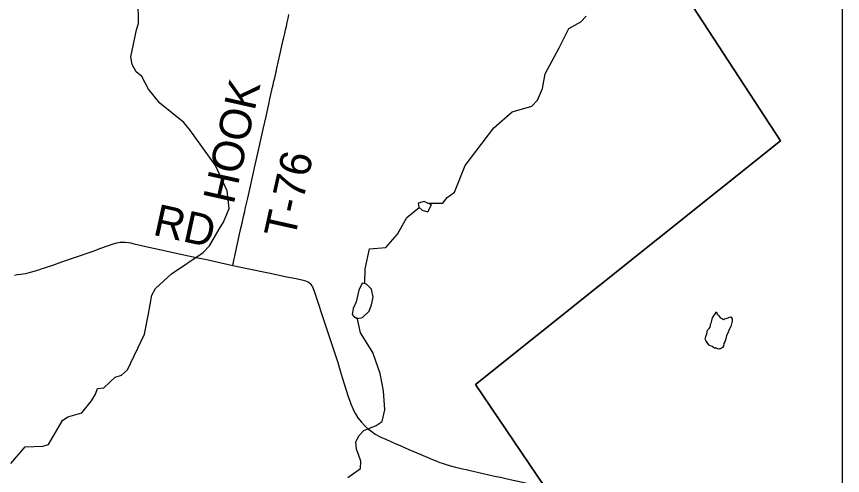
# Model space of a CAD drawing. Extents: x -1.4 to 35.4, y 0 to 22.
# Drawn here: x 14.939 to 16.43, y 15.966 to 16.794 of the extents above; entities that cross this region are included whole.
import ezdxf

# ---------------------------------------------------------------- set-up
doc = ezdxf.new("R2010")
doc.units = 0
for name, color, linetype in [('GM_X_Minor_Lake', 7, 'Continuous'), ('GM_X_Minor_River', 7, 'Continuous'), ('GM_X_Township_Road', 7, 'Continuous'), ('GM_X_Township_Road_Text', 7, 'Continuous'), ('SC_Scratch1', 7, 'Continuous'), ('SH_Border', 7, 'Continuous')]:
    doc.layers.add(name, color=color, linetype=linetype)

msp = doc.modelspace()

# ---------------------------------------------------------------- linework, layer by layer
at = {"layer": 'GM_X_Minor_Lake'}
for points in [[(15.688, 16.4536), (15.6752, 16.4599), (15.6642, 16.4571), (15.6652, 16.4499), (15.6716, 16.4444), (15.6814, 16.4412)], [(15.688, 16.4536), (15.6814, 16.4412)], [(15.5638, 16.2503), (15.5758, 16.2619), (15.5798, 16.2732), (15.5831, 16.2872), (15.5799, 16.3017), (15.5709, 16.3106), (15.563, 16.3123), (15.5571, 16.2998), (15.5526, 16.279), (15.547, 16.2666)], [(15.547, 16.2666), (15.5453, 16.2557), (15.5479, 16.2521), (15.5544, 16.2486), (15.5638, 16.2503)], [(16.2024, 16.261), (16.2039, 16.2568), (16.2061, 16.2542), (16.2091, 16.2503), (16.211, 16.2492), (16.2133, 16.248), (16.2151, 16.2472), (16.2171, 16.248), (16.2193, 16.2487), (16.2216, 16.2491), (16.2235, 16.2498), (16.2262, 16.2513), (16.2285, 16.2517), (16.2307, 16.2482), (16.2311, 16.2459), (16.2307, 16.244), (16.2287, 16.2342), (16.2252, 16.2289), (16.2229, 16.2221), (16.2209, 16.2183), (16.2197, 16.2122), (16.2174, 16.2066), (16.2158, 16.2039), (16.215, 16.1986), (16.2135, 16.1964), (16.21, 16.1937), (16.2081, 16.1938), (16.2062, 16.1934), (16.2017, 16.195), (16.199, 16.1954), (16.1945, 16.1985), (16.1915, 16.1996), (16.1896, 16.2008), (16.187, 16.2035), (16.1859, 16.2054), (16.1836, 16.2088), (16.1821, 16.2115), (16.1825, 16.2141), (16.1833, 16.2164), (16.1837, 16.2183), (16.1849, 16.221), (16.1861, 16.2274), (16.1892, 16.2308), (16.1911, 16.2331), (16.1923, 16.2395), (16.1935, 16.2421), (16.1943, 16.2456), (16.1947, 16.2478), (16.1951, 16.2501), (16.2024, 16.261)]]:
    msp.add_lwpolyline(points, dxfattribs=at)
at = {"layer": 'GM_X_Minor_River'}
for points in [[(14.929, 15.9871), (14.955, 16.0174), (14.9869, 16.0183), (14.9972, 16.0212), (15.0226, 16.0644), (15.0322, 16.0711), (15.0574, 16.0786), (15.0749, 16.1), (15.0823, 16.112), (15.0855, 16.1222), (15.0973, 16.1235), (15.1178, 16.1429), (15.1292, 16.1465), (15.1396, 16.1562), (15.1703, 16.2206), (15.1778, 16.257), (15.1837, 16.291), (15.1904, 16.3031), (15.2193, 16.3295), (15.2765, 16.368), (15.2877, 16.3796), (15.305, 16.4101), (15.3128, 16.4225), (15.3231, 16.447), (15.3194, 16.479), (15.2986, 16.5245), (15.2522, 16.5891), (15.2414, 16.6022), (15.198, 16.6375), (15.1775, 16.6625), (15.1658, 16.6851), (15.1553, 16.6937), (15.1483, 16.7071), (15.1459, 16.7208), (15.1558, 16.7696), (15.1594, 16.7809), (15.159, 16.8231)], [(15.681, 16.4571), (15.709, 16.4571), (15.7168, 16.4672), (15.7298, 16.4769), (15.7493, 16.5247), (15.8005, 16.593), (15.8341, 16.6216), (15.8692, 16.6317), (15.8796, 16.6429), (15.8887, 16.6636), (15.8937, 16.6901), (15.9184, 16.7372), (15.9361, 16.7722), (15.9576, 16.784), (15.9673, 16.7944)], [(15.5683, 16.3111), (15.5684, 16.3384), (15.5762, 16.3743), (15.6059, 16.3768), (15.6272, 16.4008), (15.644, 16.4312), (15.6659, 16.4493)], [(15.5373, 15.9618), (15.5599, 15.9781), (15.5605, 15.9914), (15.5573, 16.0017), (15.5529, 16.0132), (15.552, 16.0254), (15.5571, 16.037), (15.566, 16.0468), (15.5886, 16.0555), (15.5994, 16.0629), (15.6039, 16.0837), (15.6014, 16.1183), (15.5955, 16.1495), (15.5825, 16.1874), (15.5603, 16.2231), (15.554, 16.2505)]]:
    msp.add_lwpolyline(points, dxfattribs=at)
at = {"layer": 'GM_X_Township_Road'}
for points in [[(15.3296, 16.3442), (15.3323, 16.3565), (15.3334, 16.3613), (15.3358, 16.3728), (15.3382, 16.3838), (15.3413, 16.3977), (15.3439, 16.4092), (15.3465, 16.4207), (15.3492, 16.4329), (15.3512, 16.442), (15.3523, 16.4468), (15.3568, 16.4661), (15.3615, 16.4873), (15.3702, 16.5261), (15.375, 16.5473), (15.3846, 16.5904), (15.3897, 16.6134), (15.3945, 16.6353), (15.3967, 16.6449), (15.3984, 16.6528), (15.4002, 16.6607), (15.4015, 16.6662), (15.4025, 16.6704), (15.404, 16.677), (15.4055, 16.6831), (15.4079, 16.694), (15.4094, 16.7006), (15.4151, 16.7267), (15.4183, 16.7407), (15.4208, 16.7516), (15.4217, 16.7558), (15.4234, 16.7631), (15.425, 16.7697), (15.4265, 16.7764), (15.428, 16.783), (15.4296, 16.7903), (15.4311, 16.797)], [(14.9358, 16.3272), (14.9411, 16.3279), (14.9475, 16.3288), (14.9512, 16.3294), (14.956, 16.3302), (14.9605, 16.3311), (14.9648, 16.3321), (14.9715, 16.334), (14.9739, 16.3348), (14.9768, 16.3357), (14.9796, 16.3365), (14.9826, 16.3375), (14.986, 16.3387), (14.9899, 16.34), (14.9951, 16.3418), (14.9994, 16.3433), (15.0049, 16.3451), (15.0212, 16.3507), (15.0439, 16.3586), (15.0797, 16.3711), (15.0901, 16.3748), (15.1057, 16.3805), (15.1139, 16.3832), (15.1204, 16.3853), (15.1238, 16.386), (15.1265, 16.3865), (15.1318, 16.3867), (15.1358, 16.3865), (15.1416, 16.3857), (15.1453, 16.385), (15.1516, 16.3837), (15.1781, 16.3777), (15.2091, 16.3707), (15.2273, 16.3667), (15.2583, 16.3602), (15.2699, 16.3577), (15.2796, 16.3556), (15.2929, 16.3527), (15.3008, 16.3509), (15.3296, 16.3442)], [(15.3296, 16.3442), (15.3555, 16.3389), (15.3944, 16.3309), (15.4273, 16.3242), (15.4444, 16.3208), (15.4569, 16.3178), (15.4608, 16.3166), (15.4638, 16.3156), (15.4662, 16.3144), (15.4682, 16.3129), (15.4693, 16.3118), (15.4706, 16.3103), (15.4719, 16.3084), (15.4733, 16.3059), (15.4746, 16.303), (15.4771, 16.2965), (15.4838, 16.2764), (15.4907, 16.2558), (15.499, 16.2304), (15.508, 16.2034), (15.5129, 16.1889), (15.519, 16.1694), (15.5235, 16.1546), (15.5273, 16.1423), (15.5379, 16.108), (15.542, 16.0968)], [(15.542, 16.0968), (15.5423, 16.0958), (15.5462, 16.0861), (15.5481, 16.0821), (15.551, 16.0767), (15.5556, 16.0695), (15.5617, 16.0618), (15.5673, 16.0558), (15.5727, 16.0505), (15.5787, 16.0458), (15.5869, 16.0401), (15.5956, 16.0355), (15.607, 16.0303), (15.6228, 16.0234)], [(15.6228, 16.0234), (15.633, 16.019), (15.6477, 16.0124), (15.6691, 16.0032), (15.6904, 15.9943), (15.698, 15.9911), (15.7031, 15.9891), (15.7075, 15.9876), (15.7127, 15.9858), (15.7224, 15.983), (15.7314, 15.9807), (15.7392, 15.9788), (15.744, 15.9777), (15.7506, 15.9762), (15.7555, 15.9751), (15.7815, 15.9691), (15.8021, 15.9645), (15.813, 15.9622), (15.8251, 15.9595), (15.8385, 15.9567), (15.8469, 15.9548), (15.8603, 15.9518), (15.8791, 15.9478), (15.8927, 15.945)]]:
    msp.add_lwpolyline(points, dxfattribs=at)
at = {"layer": 'SC_Scratch1'}
for points in [[(16.4299, 15.2626), (16.4299, 17.5391)], [(15.8924, 15.9455), (15.7678, 16.1295), (16.3183, 16.5692), (16.0855, 16.9264)], [(16.0855, 16.9264), (16.3183, 16.5692), (15.7678, 16.1295), (15.8924, 15.9455)]]:
    msp.add_lwpolyline(points, dxfattribs=at)
at = {"layer": 'SH_Border'}
msp.add_lwpolyline([(9.6299, 19.8546), (9.6299, 13.0546), (16.4299, 13.0546), (16.4299, 19.8546)], close=True, dxfattribs=at)

# ---------------------------------------------------------------- texts
at = {"layer": 'GM_X_Township_Road_Text'}
for s, rotation, p in [('HOOK', 77.3933, (15.3313, 16.4532)), ('T-76', 77.3962, (15.4411, 16.3904)), ('RD', 347.6323, (15.1837, 16.4001))]:
    msp.add_text(s, height=0.05682, rotation=rotation, dxfattribs=at).set_placement(p)

doc.saveas('drawing.dxf')
